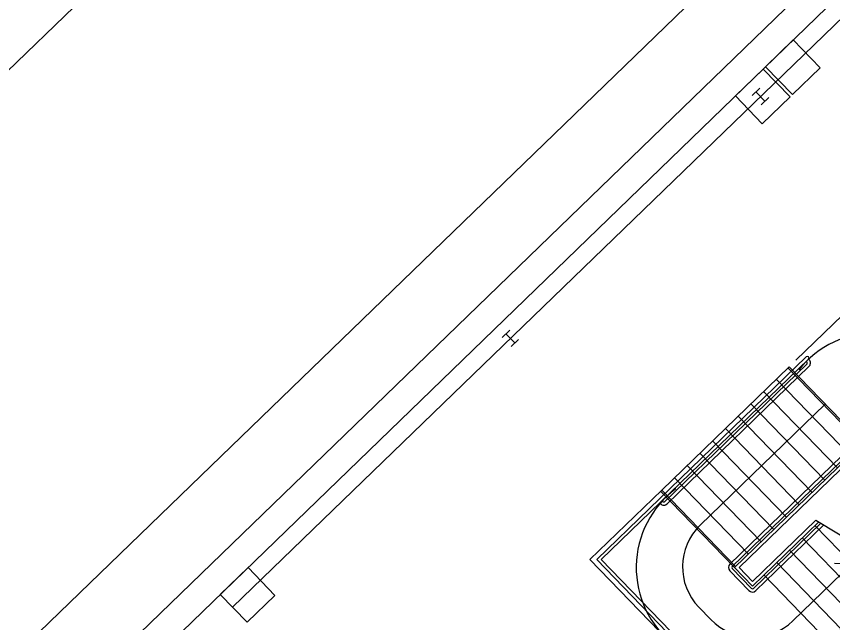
# Model space of a CAD drawing. Extents: x 468143 to 491361, y 1438528 to 1468730.
# Drawn here: x 490330.05 to 490372.27, y 1467651.1 to 1467682.47 of the extents above; entities that cross this region are included whole.
import ezdxf

# ---------------------------------------------------------------- set-up
doc = ezdxf.new("R2010")
doc.units = 0
doc.layers.add('Default', color=7, linetype='Continuous')
doc.layers.add('Xreference_dp', color=7, linetype='Continuous')

# ---------------------------------------------------------------- blocks, each defined once
blk = doc.blocks.new('cable suppt')
at = {"layer": 'Default'}
for points in [[(-3.25, 4), (3.25, 4)], [(0, -4), (0, 4)], [(-3.25, -4), (3.25, -4)]]:
    blk.add_lwpolyline(points, dxfattribs=at)
blk = doc.blocks.new('cable suppt bay')
at = {"layer": 'Default'}
for p in [(227.999544, 0.999998), (443.999112, 0.999998)]:
    blk.add_blockref('cable suppt', p, dxfattribs=at)
blk = doc.blocks.new('Col 16x24')
at = {"layer": 'Default'}
blk.add_lwpolyline([(11.999976, -7.999984), (-11.999976, -7.999984), (-11.999976, 7.999984), (11.999976, 7.999984), (11.999976, -7.999984)], dxfattribs=at)
blk.add_lwpolyline([(-11.999976, -7.999984), (11.999976, -7.999984), (11.999976, 7.999984), (-11.999976, 7.999984)], close=True, dxfattribs=at)
blk = doc.blocks.new('stair (2)')
at = {"layer": 'Default'}
for p, q in [((0, 249), (0, 178)), ((148, 249), (0, 249)), ((143, 244), (5, 244)), ((143, 183), (143, 244)), ((3, 184), (3, 3.01)), ((5.5, 184), (5, 184)), ((5, 184), (5, 5.01)), ((62.5, 183.5), (62.5, 60.51)), ((64.5, 183.5), (64.5, 60.51)), ((82.5, 186.5), (65.5, 186.5)), ((82.5, 184.5), (65.5, 184.5)), ((5.5, 182), (5, 182)), ((6.5, 181), (6.49, 58.51)), ((8.5, 181), (8.49, 58.51)), ((148, 182), (82, 182)), ((0, 62), (0, 172)), ((0, 172), (66, 172)), ((0, 171), (66, 171)), ((32.29, 172), (32.29, 64)), ((148, 171), (82, 171)), ((0, 161), (66, 161)), ((66, 159), (66, 61)), ((66, 61), (66, 159)), ((68, 159), (68, 63)), ((0, 150), (66, 150)), ((0, 139), (66, 139)), ((139.5, 133.56), (139.5, 62)), ((141.5, 134.1), (141.5, 62)), ((143, 134.5), (143, 28.01)), ((145, 135.04), (145, 28.01)), ((148, 135.84), (148, 71)), ((0, 128), (66, 128)), ((148, 126), (114.51, 126)), ((0, 117), (66, 117)), ((80, 117.62), (80, 63)), ((82, 118.16), (82, 61)), ((82, 61), (82, 118.16)), ((83.5, 118.56), (83.5, 60.51)), ((85.5, 119.1), (85.5, 60.51)), ((148, 115), (82, 115)), ((115, 115), (115, 64)), ((0, 106), (66, 106)), ((148, 104), (82, 104)), ((0, 95), (66, 95)), ((148, 93), (82, 93)), ((0, 84), (66, 84)), ((148, 82), (82, 82)), ((0, 73), (66, 73)), ((148, 71), (82, 71)), ((143, 73), (143, 0)), ((148, 71), (148, 0.01)), ((66, 62), (0, 62)), ((0, 62), (0, 0.01)), ((0, 61), (66, 61)), ((82, 61), (66, 61)), ((82, 61), (66, 61)), ((80, 63), (68, 63)), ((5.49, 57.51), (4.99, 57.51)), ((5, 57.51), (5.5, 57.51)), ((82.5, 59.51), (65.5, 59.51)), ((82.5, 57.51), (65.5, 57.51)), ((5.49, 55.51), (4.99, 55.51)), ((5, 55.51), (5.5, 55.51)), ((79, 28), (68.29, 28)), ((148, 0.01), (0, 0.01)), ((3, 3.01), (119, 3.01)), ((5, 5.01), (119, 5.01))]:
    blk.add_line(p, q, dxfattribs=at)
for points in [[(80, 117.62), (110.65, 125.84), (111.99, 120.83), (118.01, 133.17), (119.35, 128.16), (148, 135.84)], [(122.64, 107.36), (115, 115), (107.36, 107.36)]]:
    blk.add_lwpolyline(points, dxfattribs=at)
for centre, radius, start, end in [((66, 183), 61, 82.5777, 187.4223), ((82, 183), 61, 352.5777, 97.4223), ((4, 184), 1, 0, 180), ((5.5, 181), 3, 360, 90), ((65.5, 183.5), 3, 90, 180), ((65.5, 183.5), 1, 90, 180), ((5.5, 181), 1, 360, 90), ((66, 61), 61, 172.5777, 277.4223), ((82, 61), 61, 262.5777, 7.4223), ((68.29, 64), 36, 180, 270), ((79, 64), 36, 270, 360), ((142.25, 62), 2.75, 180, 285.8266), ((142.25, 62), 0.75, 180, 360), ((5.49, 58.51), 1, 270, 360), ((5.49, 58.51), 3, 270, 360), ((5.5, 58.5), 1, 270, 0), ((5.5, 58.5), 3, 270, 0), ((65.5, 60.51), 3, 180, 270), ((65.5, 60.51), 1, 180, 270), ((82.5, 60.51), 1, 270, 360), ((82.5, 60.51), 3, 270, 360), ((144, 28.01), 1, 180, 0), ((119, 4.01), 1, 270.0002, 90.0002)]:
    blk.add_arc(centre, radius, start, end, dxfattribs=at)
at = {"layer": 'Default', "rotation": 90}
blk.add_blockref('Col 16x24', (74, 171), dxfattribs=at)
blk = doc.blocks.new('Col 24x24')
at = {"layer": 'Default'}
blk.add_lwpolyline([(-11.999976, -11.999976), (-11.999976, 11.999976), (11.999976, 11.999976), (11.999976, -11.999976), (-11.999976, -11.999976)], dxfattribs=at)
blk.add_lwpolyline([(-11.999976, -11.999976), (11.999976, -11.999976), (11.999976, 11.999976), (-11.999976, 11.999976)], close=True, dxfattribs=at)

msp = doc.modelspace()

# ---------------------------------------------------------------- linework, layer by layer
at = {"layer": 'Xreference_dp'}
for p, q in [((490081.806, 1467439.974), (490448.202, 1467794.362)), ((490081.806, 1467439.974), (490448.202, 1467794.362)), ((490139.28, 1467457.724), (490471.491, 1467779.242)), ((490139.28, 1467457.724), (490471.491, 1467779.242)), ((490097.76, 1467424.798), (490463.497, 1467778.548)), ((490097.76, 1467424.798), (490463.497, 1467778.548))]:
    msp.add_line(p, q, dxfattribs=at)
msp.add_lwpolyline([(490342.062, 1467246.018), (490137.163, 1467457.762), (490471.577, 1467781.333), (490516.384, 1467735.045), (490628.599, 1467843.614), (490790.281, 1467676.555), (490385.003, 1467284.321)], close=True, dxfattribs=at)
msp.add_lwpolyline([(490342.062, 1467246.018), (490137.163, 1467457.762), (490471.577, 1467781.333), (490516.384, 1467735.045), (490628.599, 1467843.614), (490790.281, 1467676.555), (490385.003, 1467284.321)], close=True, dxfattribs=at)
msp.add_lwpolyline([(490382.19, 1467691.539), (490341.233, 1467651.9)], dxfattribs=at)
msp.add_lwpolyline([(490382.19, 1467691.539), (490341.233, 1467651.9)], dxfattribs=at)

# ---------------------------------------------------------------- block references
for name, p, xscale, yscale, rotation in [('Col 24x24', (490370.212, 1467679.831), 0.0833307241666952, 0.0833307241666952, 44.062944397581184), ('Col 24x24', (490370.212, 1467679.831), 0.0833307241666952, 0.0833307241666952, 44.062944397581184), ('Col 24x24', (490368.655, 1467678.324), 0.0833307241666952, 0.0833307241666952, 44.062944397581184), ('Col 24x24', (490368.655, 1467678.324), 0.0833307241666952, 0.0833307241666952, 44.062944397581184), ('cable suppt bay', (490342.009, 1467652.535), 0.08333072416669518, 0.0833307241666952, 44.06293670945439), ('cable suppt bay', (490342.009, 1467652.535), 0.08333072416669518, 0.0833307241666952, 44.06293670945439), ('stair (2)', (490359.718, 1467654.368), 0.08333072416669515, 0.08333072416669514, -45.93706329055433), ('stair (2)', (490359.718, 1467654.368), 0.08333072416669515, 0.08333072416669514, -45.93706329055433), ('Col 24x24', (490342.009, 1467652.536), 0.0833307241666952, 0.0833307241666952, 44.062944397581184), ('Col 24x24', (490342.009, 1467652.536), 0.0833307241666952, 0.0833307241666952, 44.062944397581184)]:
    msp.add_blockref(name, p, dxfattribs=dict(at, xscale=xscale, yscale=yscale, rotation=rotation))

doc.saveas('drawing.dxf')
